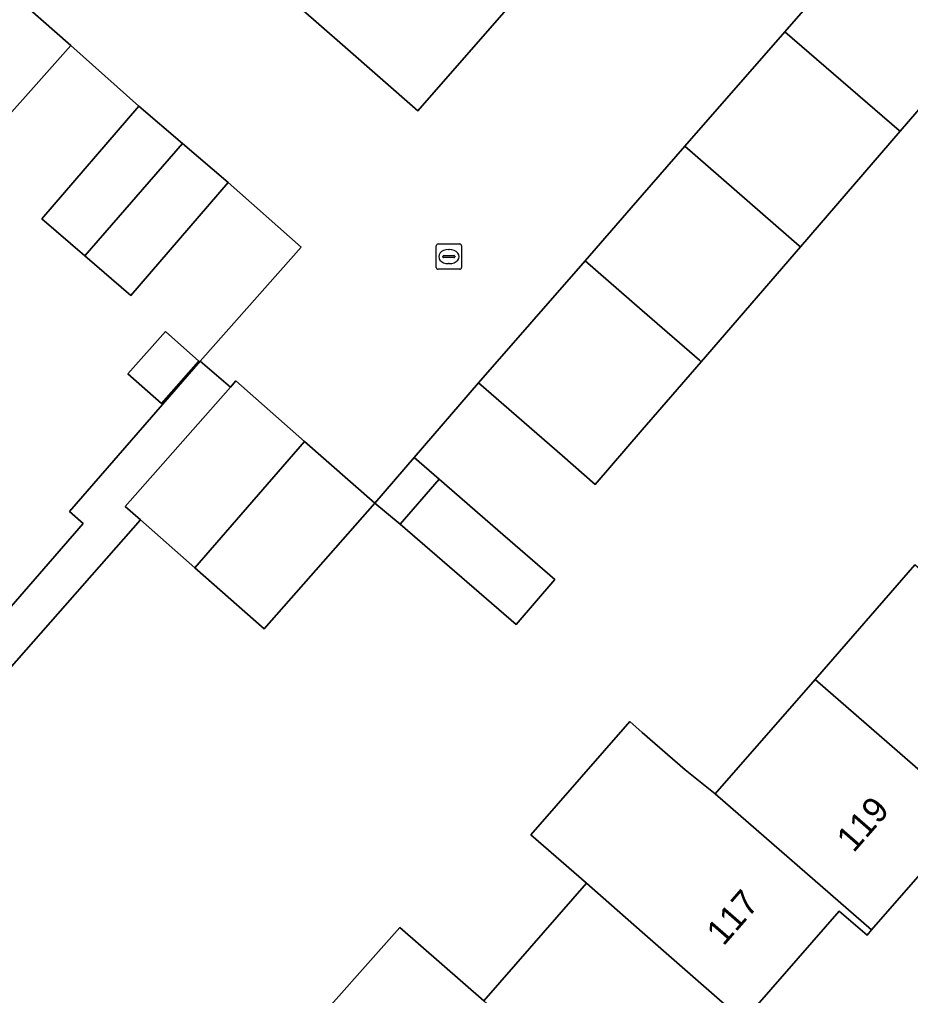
# Model space of a CAD drawing. Extents: x 158472 to 159562, y 388525 to 389606.
# Drawn here: x 158975.44 to 159010.58, y 388815.81 to 388854.31 of the extents above; entities that cross this region are included whole.
import ezdxf

# ---------------------------------------------------------------- set-up
doc = ezdxf.new("R2010")
doc.units = 0
for name, color, linetype in [('IMGEO_Erf', 7, 'Continuous'), ('IMGEO_Kolk', 7, 'Continuous'), ('IMGEO_Pand', 7, 'Continuous'), ('IMGEO_Pand_nummerreeks', 7, 'Continuous'), ('IMGEO_Rijbaan_lokaal_open', 7, 'Continuous'), ('IMGEO_Voetpad_open', 7, 'Continuous')]:
    doc.layers.add(name, color=color, linetype=linetype)

msp = doc.modelspace()

# ---------------------------------------------------------------- linework, layer by layer
at = {"layer": 'IMGEO_Erf'}
for points in [[(159014.028, 388854.382), (159010.166, 388849.906), (159006.234, 388845.348), (159002.316, 388840.807), (159000, 388838.122), (158998.145, 388835.972), (158996.839, 388837.108), (158993.54, 388839.978), (158991, 388837.028), (158991.988, 388836.172), (158994.295, 388834.172), (158996.553, 388832.215), (158995.018, 388830.444), (158990.45, 388834.401), (158989.448, 388835.226), (158985.084, 388830.271), (158982.352, 388832.677), (158980.203, 388834.569), (158972.712, 388826.062)], [(158962.949, 388817.149), (158977.95, 388834.432), (158977.406, 388834.906), (158982.559, 388840.834), (158982.666, 388840.955), (158986.543, 388845.334), (158983.659, 388847.878), (158979.828, 388843.424), (158978.009, 388844.988), (158976.315, 388846.445), (158980.146, 388850.899), (158977.456, 388853.29), (158973.547, 388848.892)], [(158975.043, 388806.651), (158975.565, 388806.198), (158978.852, 388809.967), (158980.133, 388811.436), (158981.296, 388810.422), (158985.405, 388815.134), (158986.562, 388814.131), (158990.435, 388818.486), (158993.746, 388815.597), (158993.844, 388815.709), (158997.792, 388820.237), (158995.603, 388822.146), (158999.504, 388826.619), (159000, 388826.186), (159001.694, 388824.711), (159002.869, 388823.76), (159006.812, 388828.281), (159010.749, 388832.796)], [(159012.987, 388822.914), (159009.045, 388818.393), (159008.862, 388818.184), (159007.77, 388819.137), (159003.995, 388814.807), (159000.058, 388810.292), (158999.868, 388810.074), (158996.123, 388805.757), (158994.066, 388803.387), (158992.937, 388804.374), (158990.89, 388802.027), (158988.033, 388804.518), (158984.527, 388800.498), (158984.975, 388800.108), (158983.927, 388798.906), (158987.554, 388795.714)]]:
    msp.add_lwpolyline(points, dxfattribs=at)
msp.add_lwpolyline([(158979.709, 388840.328), (158981.187, 388842.006), (158982.511, 388840.839), (158981.034, 388839.161)], close=True, dxfattribs=at)
at = {"layer": 'IMGEO_Kolk'}
for p, q in [((158991.869, 388844.534), (158991.869, 388845.386)), ((158991.944, 388845.46), (158992.796, 388845.46)), ((158992.87, 388845.386), (158992.87, 388844.534)), ((158992.128, 388844.954), (158992.128, 388844.966)), ((158992.566, 388844.917), (158992.168, 388844.917)), ((158992.171, 388845.003), (158992.569, 388845.003)), ((158992.357, 388845.24), (158992.382, 388845.24)), ((158992.612, 388844.966), (158992.612, 388844.954)), ((158992.38, 388844.68), (158992.355, 388844.68)), ((158992.796, 388844.46), (158991.944, 388844.46))]:
    msp.add_line(p, q, dxfattribs=at)
for points in [[(158991.869, 388844.534), (158991.869, 388845.386)], [(158991.944, 388845.46), (158992.796, 388845.46)], [(158992.87, 388845.386), (158992.87, 388844.534)], [(158992.796, 388844.46), (158991.944, 388844.46)]]:
    msp.add_lwpolyline(points, dxfattribs=at)
for centre, radius, start, end in [((158991.946, 388845.384), 0.0765, 91.552, 178.448), ((158991.946, 388845.384), 0.0765, 91.552, 178.448), ((158992.794, 388845.384), 0.0765, 1.552, 88.448), ((158992.794, 388845.384), 0.0765, 1.552, 88.448), ((158992.168, 388844.963), 0.0403, 85.8775, 175.7526), ((158992.165, 388844.953), 0.0366, 178.938, 274.7102), ((158992.569, 388844.96), 0.043, 264.8664, 352.4533), ((158992.573, 388844.965), 0.0386, 1.7309, 96.639), ((158991.946, 388844.536), 0.0765, 181.552, 268.448), ((158991.946, 388844.536), 0.0765, 181.552, 268.448), ((158992.794, 388844.536), 0.0765, 271.552, 358.448), ((158992.794, 388844.536), 0.0765, 271.552, 358.448)]:
    msp.add_arc(centre, radius, start, end, dxfattribs=at)
for centre, major_axis, ratio, start_param, end_param in [((158992.356, 388844.96), (-0.387, 0.002), 0.722429, 4.712389, 7.853982), ((158992.381, 388844.96), (-0.39, 0.002), 0.717154, 1.570796, 4.712389)]:
    msp.add_ellipse(centre, major_axis=major_axis, ratio=ratio, start_param=start_param, end_param=end_param, dxfattribs=at)
at = {"layer": 'IMGEO_Pand'}
for points in [[(158992.082, 388857.849), (158990.479, 388859.243), (158986.519, 388854.754), (158988.168, 388853.316), (158991.152, 388850.714), (158995.085, 388855.237)], [(159010.166, 388849.906), (159014.028, 388854.382), (159009.531, 388858.308), (159005.625, 388853.83), (159010.13, 388849.94)], [(158968.923, 388852.867), (158973.547, 388848.892), (158977.456, 388853.29), (158972.819, 388857.365)], [(159010.166, 388849.906), (159010.13, 388849.94), (159005.625, 388853.83), (159001.682, 388849.311), (159006.19, 388845.39), (159006.234, 388845.348)], [(158981.863, 388849.423), (158980.146, 388850.899), (158976.315, 388846.445), (158978.009, 388844.988)], [(158981.863, 388849.423), (158978.009, 388844.988), (158979.828, 388843.424), (158983.659, 388847.878)], [(159006.234, 388845.348), (159006.19, 388845.39), (159001.682, 388849.311), (159000, 388847.383), (158997.744, 388844.797), (159000, 388842.831), (159002.25, 388840.87), (159002.316, 388840.807)], [(159002.316, 388840.807), (159002.25, 388840.87), (159000, 388842.831), (158997.744, 388844.797), (158993.54, 388839.978), (158996.839, 388837.108), (158998.145, 388835.972), (159000, 388838.122)], [(158979.709, 388840.328), (158981.034, 388839.161), (158982.511, 388840.839), (158981.187, 388842.006)], [(158986.682, 388837.663), (158983.97, 388840.051), (158983.758, 388839.81), (158979.606, 388835.095), (158980.203, 388834.569), (158982.352, 388832.677)], [(158982.352, 388832.677), (158985.084, 388830.271), (158989.448, 388835.226), (158986.682, 388837.663)], [(158990.45, 388834.401), (158991.988, 388836.172), (158991, 388837.028), (158989.448, 388835.226)], [(158990.45, 388834.401), (158995.018, 388830.444), (158996.553, 388832.215), (158994.295, 388834.172), (158991.988, 388836.172)], [(159006.812, 388828.281), (159012.987, 388822.914), (159016.928, 388827.433), (159010.749, 388832.796)], [(159002.869, 388823.76), (159009.045, 388818.393), (159012.987, 388822.914), (159006.812, 388828.281)], [(159002.869, 388823.76), (159001.694, 388824.711), (159000, 388826.186), (158999.504, 388826.619), (158995.603, 388822.146), (158997.792, 388820.237), (159000, 388818.304), (159003.995, 388814.807), (159007.77, 388819.137), (159008.862, 388818.184), (159009.045, 388818.393)], [(158993.746, 388815.597), (158999.868, 388810.074), (159000.058, 388810.292), (159003.995, 388814.807), (159000, 388818.304), (158997.792, 388820.237), (158993.844, 388815.709)], [(158993.746, 388815.597), (158990.435, 388818.486), (158986.562, 388814.131), (158996.123, 388805.757), (158999.868, 388810.074)]]:
    msp.add_lwpolyline(points, close=True, dxfattribs=at)
at = {"layer": 'IMGEO_Rijbaan_lokaal_open'}
for points in [[(158972.819, 388857.365), (158977.456, 388853.29), (158980.146, 388850.899), (158981.863, 388849.423), (158983.659, 388847.878), (158986.543, 388845.334), (158982.666, 388840.955), (158982.559, 388840.834), (158983.758, 388839.81), (158983.97, 388840.051), (158986.682, 388837.663), (158989.448, 388835.226), (158991, 388837.028), (158993.54, 388839.978), (158997.744, 388844.797), (159000, 388847.383), (159001.682, 388849.311), (159005.625, 388853.83), (159009.531, 388858.308)], [(158995.085, 388855.237), (158991.152, 388850.714), (158988.168, 388853.316), (158986.519, 388854.754)]]:
    msp.add_lwpolyline(points, dxfattribs=at)
at = {"layer": 'IMGEO_Voetpad_open'}
msp.add_lwpolyline([(158980.203, 388834.569), (158979.606, 388835.095), (158983.758, 388839.81), (158982.559, 388840.834), (158977.406, 388834.906), (158977.95, 388834.432), (158962.949, 388817.149), (158964.083, 388816.165), (158965.263, 388817.525), (158969.699, 388822.533), (158972.712, 388826.062)], close=True, dxfattribs=at)

# ---------------------------------------------------------------- texts
at = {"layer": 'IMGEO_Pand_nummerreeks'}
for s, rotation, p in [('119', 48.9094, (159008.331, 388821.409)), ('117', 48.9162, (159003.198, 388817.727))]:
    msp.add_text(s, height=1, rotation=rotation, dxfattribs=at).set_placement(p)

doc.saveas('drawing.dxf')
